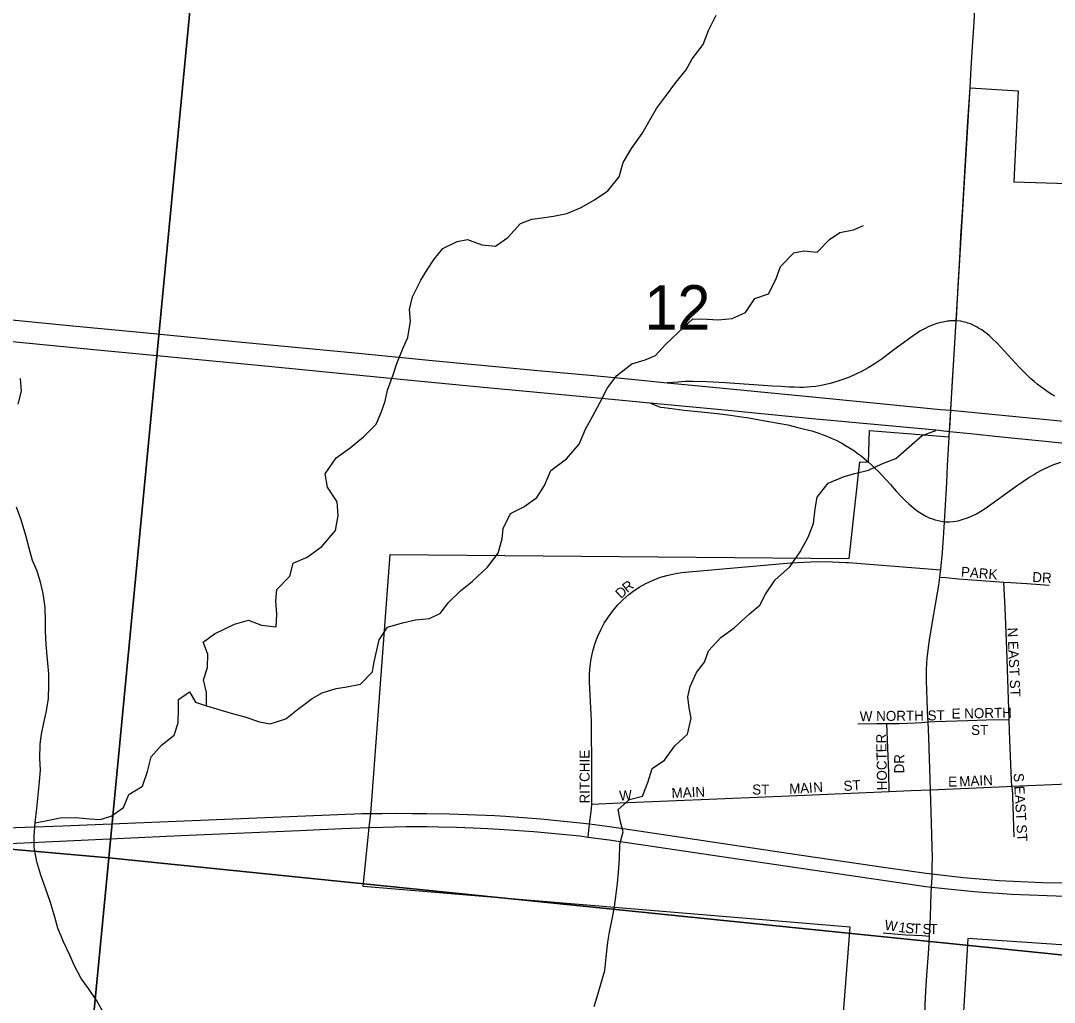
# Model space of a CAD drawing. Extents: x 1410790 to 1770854, y 566777 to 831614.
# Drawn here: x 1652043 to 1657195, y 703004 to 707898 of the extents above; entities that cross this region are included whole.
import ezdxf

# ---------------------------------------------------------------- set-up
doc = ezdxf.new("R2010")
doc.units = 0
for name, color, linetype in [('GM_X_City_Street', 7, 'Continuous'), ('GM_X_City_Street_Text', 7, 'Continuous'), ('GM_X_Corporation', 7, 'Continuous'), ('GM_X_Interchange_Ramps', 7, 'Continuous'), ('GM_X_Interstate_Route', 7, 'Continuous'), ('GM_X_Minor_River', 7, 'Continuous'), ('GM_X_Section', 7, 'Continuous'), ('GM_X_Section_Text', 7, 'Continuous'), ('GM_X_State_Route', 7, 'Continuous'), ('GM_X_US_Route', 7, 'Continuous')]:
    doc.layers.add(name, color=color, linetype=linetype)

msp = doc.modelspace()

# ---------------------------------------------------------------- linework, layer by layer
at = {"layer": 'GM_X_City_Street'}
for points in [[(1654889.6, 703992.8), (1654889.4, 704149.9), (1654888.6, 704407.3), (1654879.2, 704602.7), (1654879.2, 704603.8), (1654879.2, 704641.7), (1654881.8, 704679.6), (1654887.2, 704717.1), (1654895.1, 704754.1), (1654905.7, 704790.5), (1654918.8, 704826.1), (1654934.4, 704860.6), (1654952.3, 704894), (1654972.6, 704926), (1654995.1, 704956.5), (1655019.7, 704985.3), (1655046.3, 705012.4), (1655074.6, 705037.4), (1655095, 705052.7), (1655126.4, 705073.3), (1655159.1, 705091.7), (1655193.1, 705107.7), (1655228.1, 705121.4), (1655264, 705132.4), (1655300.5, 705141), (1655337.4, 705146.9), (1655374.3, 705150.8), (1655881.3, 705195), (1655946.7, 705199.2), (1656017.2, 705201.2), (1656087.7, 705200.6), (1656158.1, 705197.2), (1656169.5, 705196.5), (1656629.4, 705159.9)], [(1656624.7, 705124.4), (1656654.4, 705121.8), (1656719.5, 705115.9), (1656943, 705099.6)], [(1656969.8, 704414.4), (1656958.4, 704765.5), (1656949.5, 704969.7), (1656943, 705099.6)], [(1656943, 705099.6), (1656978.9, 705097.1), (1657058.3, 705091.7), (1657169, 705083)], [(1656216.2, 704393), (1656309.6, 704393.5), (1656360.9, 704393.7)], [(1656360.9, 704393.7), (1656422.2, 704394.9), (1656501.6, 704397.5), (1656532.6, 704399.3), (1656565.8, 704402.1)], [(1656371.4, 704055.2), (1656369.6, 704149), (1656360.9, 704393.7)], [(1656565.8, 704402.1), (1656599.9, 704404.5), (1656654.1, 704405.6), (1656763.1, 704409.2), (1656857.3, 704412.4), (1656969.8, 704414.4)], [(1656982.7, 704082.1), (1656981.3, 704112.5), (1656975.8, 704268.9), (1656972.5, 704357.1), (1656969.8, 704414.4)], [(1656982.7, 704082.1), (1657705.4, 704111.8)], [(1656371.4, 704055.2), (1656482.4, 704059.9), (1656578, 704063.5)], [(1656578, 704063.5), (1656957, 704080.9), (1656982.7, 704082.1)], [(1656995.9, 703828.7), (1656989.2, 704031.2), (1656988.5, 704046.9), (1656987.5, 704056.8), (1656986, 704067.1), (1656984.5, 704073.9), (1656982.7, 704082.1)], [(1655032, 703998.2), (1655754.4, 704028.9)], [(1655754.4, 704028.9), (1655912.6, 704035.7)], [(1655912.6, 704035.7), (1656371.4, 704055.2)], [(1654879.3, 703893.8), (1654886.7, 703955.4), (1654888.3, 703970.6), (1654889.6, 703992.8)], [(1654889.6, 703992.8), (1655031.3, 703998.2), (1655032, 703998.2)], [(1654871.3, 703828.4), (1654879.3, 703893.8)], [(1656341.6, 703351.1), (1656454.9, 703341.2), (1656536.1, 703336.7), (1656572.9, 703334.7)]]:
    msp.add_lwpolyline(points, dxfattribs=at)
at = {"layer": 'GM_X_Corporation'}
for points in [[(1656141, 702910.7), (1656178, 703378.2), (1653749.8, 703581.4), (1653780, 703876.1), (1653788.5, 703945.9), (1653885, 705237.2), (1656172.1, 705216), (1656226.3, 705698.5), (1656269.7, 705696.6), (1656273.4, 705855.5), (1656671.4, 705823.9), (1656706.4, 706401.9), (1656775.5, 707563.1), (1657015, 707547.6), (1656993.9, 707094.6), (1657852, 707067.8)], [(1658895.1, 703178.6), (1656764.9, 703322.7), (1656733.5, 702815.8)]]:
    msp.add_lwpolyline(points, dxfattribs=at)
at = {"layer": 'GM_X_Interchange_Ramps'}
for points in [[(1656706.4, 706401.9), (1656694.7, 706401.7), (1656688, 706401.5), (1656681.4, 706401.5), (1656680, 706401.5), (1656675, 706401.1), (1656668.9, 706400.5), (1656662.4, 706399.5), (1656654.2, 706398.1), (1656640.9, 706395.4), (1656630.4, 706392.9), (1656610.2, 706387.6), (1656591.9, 706381.1), (1656570.1, 706372.4), (1656550.8, 706363.4), (1656525.6, 706349.2), (1656511.5, 706340.2), (1656492.1, 706327.3), (1656469, 706310.8), (1656407.5, 706264.9), (1656389.4, 706251.3), (1656337.3, 706212.3), (1656297.8, 706185.8), (1656268.2, 706167.9), (1656238, 706151.2), (1656209.9, 706137.5), (1656177.2, 706122.3), (1656145.5, 706110.4), (1656115.8, 706100.5), (1656078.1, 706088.6), (1656041.9, 706080.9), (1656005.8, 706074.5), (1655981.9, 706071.9), (1655961.3, 706070.6), (1655944.5, 706069.9), (1655926.5, 706069.9), (1655898.7, 706070.6), (1655875, 706071.3), (1655833.1, 706073.7), (1655790.1, 706076.5), (1655556.8, 706092.2), (1655463.6, 706097), (1655395.2, 706099), (1655352.9, 706098.5), (1655320.4, 706096.4), (1655265.8, 706092.9)], [(1657197.5, 706025.3), (1657182.8, 706034.1), (1657164.9, 706045.6), (1657145.6, 706059), (1657127.3, 706072.6), (1657110, 706085.8), (1657095, 706098.6), (1657077.3, 706114.6), (1657053.4, 706137.2), (1657020.2, 706171.2), (1656909.8, 706290.6), (1656885.6, 706314.1), (1656871.5, 706326.5), (1656861.8, 706334.4), (1656844.2, 706347.9), (1656833.1, 706355.8), (1656819.8, 706364), (1656811.2, 706369.1), (1656800.6, 706375.1), (1656788.1, 706381.4), (1656780, 706384.7), (1656772.5, 706387.5), (1656763.8, 706390.5), (1656755.1, 706393.2), (1656741.3, 706396.9), (1656728.6, 706399.8), (1656706.4, 706401.9)], [(1655178.4, 705993.4), (1655213.6, 705977.3), (1655233.1, 705971.4), (1655251.3, 705968.8), (1655350.3, 705956.1), (1655467.7, 705944.5), (1655515.4, 705939.4), (1655581.1, 705931.6), (1655623.7, 705925.2), (1655672.7, 705917.5), (1655725.6, 705908.4), (1655782.3, 705898.3), (1655828.7, 705889.4), (1655866.8, 705882.6), (1655910.8, 705872), (1655950.8, 705862.1), (1655986.1, 705852.8), (1656022.1, 705841), (1656038.3, 705834.8), (1656060.6, 705826.3), (1656082.4, 705817.2), (1656108.2, 705806), (1656135.8, 705791.5), (1656155.1, 705780.2), (1656174.2, 705769), (1656198.7, 705753.2), (1656212.5, 705742.6), (1656231.7, 705728.1), (1656269.8, 705696.6), (1656284.1, 705683.4), (1656302.6, 705665.7), (1656316.9, 705651.4), (1656337.1, 705630.4), (1656356.6, 705608.7), (1656378, 705584.9), (1656406.5, 705553.1), (1656436.3, 705520.7), (1656452.7, 705504.7), (1656469.9, 705488.7), (1656483.8, 705476.9), (1656496.4, 705466.6), (1656516.2, 705451.7), (1656537.4, 705437.6), (1656554.9, 705427.3), (1656571.3, 705420.1), (1656588.1, 705414.3), (1656602, 705409.6), (1656616.7, 705405.9), (1656647.4, 705398.8)], [(1656647.4, 705398.8), (1656672.5, 705400.3), (1656690.5, 705401.3), (1656715.3, 705404.9), (1656730.2, 705409), (1656751.1, 705415.5), (1656762.5, 705419.4), (1656783.2, 705428.4), (1656807.5, 705439.6), (1656849.8, 705465.2), (1657012.5, 705581.6), (1657037.4, 705599.6), (1657068.4, 705619.7), (1657091.4, 705633.5), (1657107.2, 705643.2), (1657135.4, 705659.1), (1657166, 705672.9), (1657193.2, 705684.6), (1657227.4, 705696.8)]]:
    msp.add_lwpolyline(points, dxfattribs=at)
at = {"layer": 'GM_X_Interstate_Route'}
for points in [[(1651171.9, 706487.3), (1652320.7, 706375.4), (1652620.7, 706346.9), (1653111.6, 706299.2), (1653726.4, 706240.5), (1654077.9, 706205.2), (1654621, 706154.2), (1654899.7, 706129.3), (1655121.2, 706107.3), (1655265.8, 706092.9), (1655528.8, 706066.8), (1656006.6, 706021.5), (1656377.7, 705985), (1656628.1, 705960.3), (1656678.8, 705955.6), (1657071.7, 705918.6), (1657683.3, 705858.3)], [(1651933.4, 706304.5), (1652390.6, 706260.2), (1653227.5, 706180), (1654021.7, 706102.7), (1654349.7, 706070.6), (1654990.1, 706011.1), (1655178.4, 705993.4), (1655534.5, 705959.5), (1655989, 705915.4), (1656369.8, 705879.7), (1656622.6, 705856), (1656630.6, 705855.1)], [(1656630.6, 705855.1), (1656673, 705850.6), (1656777.8, 705839.3)], [(1656777.8, 705839.3), (1656931.3, 705822.8), (1657116.2, 705804.5), (1657264.1, 705790.3), (1657422.7, 705775.3), (1657807.1, 705739.9), (1657888.8, 705732.3), (1657893.1, 705731.9)]]:
    msp.add_lwpolyline(points, dxfattribs=at)
at = {"layer": 'GM_X_Minor_River'}
for points in [[(1653009.4, 704841), (1653109.9, 704889.4), (1653178.1, 704908.9), (1653244.1, 704884.4), (1653316.1, 704875.8), (1653320.6, 704940), (1653315.1, 705004.2), (1653319.6, 705062.3), (1653384.2, 705128), (1653400.8, 705194.1), (1653471.1, 705223.7), (1653543.7, 705277.3), (1653612.4, 705357), (1653625.1, 705431.2), (1653621.6, 705499.4), (1653572.1, 705571.9), (1653560.6, 705638.2), (1653615.4, 705718), (1653685.9, 705767.7), (1653752.4, 705823.4), (1653815.1, 705887.1), (1653839.6, 705945.1), (1653860, 706001.1), (1653872.5, 706055.2), (1653901.2, 706137.2), (1653917.7, 706189.2), (1653950.4, 706267.2), (1653972.8, 706319.2), (1653985.5, 706399.4), (1653981.9, 706457.6), (1653996.5, 706521.7), (1654037.2, 706603.6), (1654069.7, 706655.5), (1654104.2, 706709.4), (1654146.7, 706761.3), (1654219.1, 706796.9), (1654271.2, 706806.5), (1654341.1, 706779.9), (1654409.2, 706773.4), (1654471.6, 706817.1), (1654534.3, 706886.8), (1654590.6, 706908.5), (1654642.7, 706914.1), (1654698.8, 706923.7), (1654765.1, 706937.3), (1654837.4, 706966.9), (1654903.8, 707004.5), (1654970.3, 707050.2), (1655027, 707119.9), (1655045.5, 707190), (1655088.2, 707259.9), (1655140.9, 707335.8), (1655181.5, 707405.7), (1655212, 707459.6), (1655256.6, 707519.5), (1655309.2, 707589.3), (1655359.8, 707653.2), (1655390.3, 707707.1), (1655445, 707778.9), (1655471.6, 707848.9), (1655510.3, 707924.9)], [(1652970.3, 704482.7), (1653092.3, 704446.3), (1653160.2, 704427.7), (1653234.2, 704403.1), (1653286.2, 704392.7), (1653364.5, 704418.2), (1653422.9, 704463.9), (1653495.5, 704519.5), (1653545.8, 704547.2), (1653616.1, 704568.8), (1653668.2, 704576.4), (1653736.4, 704590), (1653797, 704651.7), (1653805.4, 704701.8), (1653817.9, 704759.8), (1653830.4, 704811.9), (1653870.9, 704873.8), (1653947.2, 704895.3), (1654011.4, 704910.9), (1654081.6, 704918.4), (1654135.9, 704944), (1654174.4, 704995.9), (1654234.9, 705055.6), (1654293.4, 705101.3), (1654370.1, 705173), (1654422.8, 705242.8), (1654443.4, 705314.8), (1654447.8, 705367), (1654484.4, 705440.9), (1654550.8, 705474.5), (1654615.3, 705520.2), (1654653.8, 705580.1), (1654686.5, 705656.1), (1654763.1, 705713.7), (1654827.8, 705787.4), (1654858.4, 705861.4), (1654893, 705925.3), (1654931.6, 705995.3), (1654968.3, 706067.2), (1655014.9, 706129.1), (1655089.4, 706186.7), (1655155.7, 706206.3), (1655208, 706227.9), (1655256.5, 706283.8), (1655321.1, 706343.5), (1655393.7, 706411.1), (1655465.8, 706410.6), (1655519.9, 706406.2), (1655590.1, 706413.7), (1655656.4, 706443.3), (1655703, 706513.2), (1655771.3, 706536.8), (1655808, 706606.7), (1655830.5, 706672.7), (1655897.2, 706740.4), (1655947.3, 706750.1), (1656013.4, 706743.6), (1656074, 706807.3), (1656126.4, 706841.1), (1656194.6, 706854.6), (1656244.8, 706876.3)], [(1652030.6, 705985.6), (1652047.2, 706051.6), (1652041.7, 706113.8)], [(1654901.4, 702983.3), (1654919.9, 703043.3), (1654934.3, 703095.3), (1654954.9, 703163.3), (1654961.4, 703229.5), (1654970, 703303.6), (1654978.4, 703353.7), (1654991, 703419.7), (1655003.5, 703479.8), (1655009.9, 703531.9), (1655018.4, 703598), (1655022.9, 703652.1), (1655027.4, 703720.2), (1655030, 703792.4), (1655046.5, 703854.5), (1655032.9, 703904.7), (1655021.4, 703964.9), (1655077.9, 704014.7), (1655142.1, 704032.2), (1655168.7, 704100.2), (1655191.3, 704170.2), (1655251.7, 704211.9), (1655304.4, 704283.7), (1655366.9, 704341.4), (1655385.6, 704421.5), (1655376, 704471.7), (1655368.4, 704527.9), (1655380.9, 704578), (1655411.5, 704647.9), (1655451.9, 704699.8), (1655472.4, 704755.8), (1655533.1, 704823.5), (1655599.6, 704871.2), (1655676.2, 704940.8), (1655726.7, 704984.6), (1655755.1, 705038.5), (1655803.8, 705110.4), (1655876.4, 705176), (1655929.1, 705249.8), (1655967.8, 705323.8), (1655994.4, 705391.8), (1656003, 705463.9), (1656013.5, 705522), (1656068.1, 705591.8), (1656148.5, 705625.3), (1656200.7, 705641), (1656268.9, 705656.5), (1656335.3, 705688.1), (1656405.6, 705715.7), (1656472.2, 705773.4), (1656536.8, 705829.1), (1656605.1, 705854.7)], [(1652451.2, 702962.1), (1652423.7, 703012.4), (1652382.2, 703072.9), (1652344.7, 703123.3), (1652309.3, 703189.7), (1652287.8, 703240), (1652256.4, 703306.3), (1652229, 703374.7), (1652213.5, 703428.9), (1652192.2, 703501.2), (1652166.9, 703573.5), (1652143.5, 703637.9), (1652124.1, 703704.2), (1652110.7, 703778.4), (1652111.2, 703832.5), (1652115.8, 703900.6), (1652124.4, 703970.7), (1652131, 704036.7), (1652135.5, 704086.8), (1652142.1, 704160.9), (1652138.6, 704219), (1652141.3, 704291.1), (1652147.7, 704341.2), (1652158.2, 704397.2), (1652170.7, 704449.2), (1652181.3, 704517.2), (1652183.9, 704589.4), (1652184.4, 704641.5), (1652177, 704713.7), (1652169.7, 704787.9), (1652166.3, 704856), (1652166.8, 704908.2), (1652165.3, 704972.3), (1652156, 705042.5), (1652142.5, 705098.8), (1652125, 705153), (1652101.5, 705207.3), (1652088, 705261.5), (1652068.7, 705331.8), (1652045.4, 705410.2), (1652022, 705472.5)], [(1652115.8, 703899.7), (1652183.9, 703912), (1652239.9, 703923.6), (1652317.9, 703925), (1652387.7, 703918.4), (1652439.7, 703916), (1652493.8, 703931.5), (1652556.1, 703975.1), (1652582.6, 704041), (1652651, 704082.5), (1652675.6, 704154.5), (1652694.2, 704228.5), (1652744.7, 704286.2), (1652809.1, 704335.7), (1652827.6, 704397.7), (1652830.2, 704463.8), (1652830.6, 704513.9), (1652884.9, 704551.5), (1652914.5, 704501.2), (1652970.3, 704482.7), (1652968.8, 704548.9), (1652955.4, 704611.1), (1652973.9, 704673.1), (1652976.5, 704739.2), (1652953.1, 704799.5), (1653009.4, 704841)]]:
    msp.add_lwpolyline(points, dxfattribs=at)
at = {"layer": 'GM_X_Section'}
for points in [[(1648027.7, 709651.4), (1653004.7, 709180.2), (1652483.2, 703723.8), (1647378, 704174.7)], [(1653004.7, 709180.2), (1657405.1, 708703.2), (1657768.8, 707292.8), (1657942.6, 706617.3), (1657668.6, 703196.9), (1652483.2, 703723.8)], [(1652483.2, 703723.8), (1651967.2, 698385.3), (1646892.6, 698879.9), (1647378, 704174.7)], [(1652483.2, 703723.8), (1657668.6, 703196.9), (1657212.2, 697877.1), (1651967.2, 698385.3)]]:
    msp.add_lwpolyline(points, close=True, dxfattribs=at)
at = {"layer": 'GM_X_State_Route'}
for points in [[(1656775.7, 707566.8), (1656777.3, 707593.6), (1656779.6, 707630.9), (1656786.4, 707742.8), (1656795.4, 707890.2), (1656802.4, 708021.2)], [(1656723.8, 706713), (1656730, 706821.7), (1656739, 706969.2), (1656753.1, 707198.5), (1656764.9, 707395), (1656775.5, 707563.1), (1656775.7, 707566.8)], [(1656668.1, 705763.2), (1656671.4, 705823.9), (1656673, 705850.6), (1656675.4, 705889.9), (1656678.8, 705955.6), (1656680.4, 705986.2), (1656689.5, 706131.8), (1656692.5, 706178.8), (1656694.3, 706207.3), (1656706.4, 706401.9), (1656707.1, 706412), (1656715.9, 706576), (1656723.8, 706713)], [(1656644.3, 705344), (1656644.3, 705344.8), (1656647.4, 705398.8), (1656657.1, 705566.5), (1656658.8, 705596.8), (1656661.2, 705637.8), (1656663.6, 705680.2), (1656668.1, 705763.2)], [(1656561.3, 704718.2), (1656564, 704746.5), (1656572.6, 704810.9), (1656594.6, 704939.5), (1656619.4, 705084.4), (1656624.7, 705124.4), (1656628.3, 705151.5), (1656629.4, 705159.9), (1656630.2, 705165.5), (1656638.2, 705246.9), (1656644.3, 705344)], [(1656583.5, 703578.5), (1656585.7, 703628.4), (1656586.1, 703644.4), (1656587, 703678.2), (1656587.3, 703727.3), (1656586.9, 703776.3), (1656585.1, 703841.5), (1656578, 704063.5), (1656569.1, 704324.1), (1656565.8, 704402.1), (1656563.7, 704454.5), (1656561.4, 704519.7), (1656559.8, 704551.8), (1656558.8, 704615.4), (1656558.7, 704657.9), (1656559.4, 704698.1), (1656561.3, 704718.2)], [(1656545.4, 702820.3), (1656547.9, 702894.1), (1656551.3, 702991.6), (1656554.2, 703059.3), (1656557.7, 703114.8), (1656569.2, 703271.7), (1656572.9, 703334.7), (1656578.7, 703431.4), (1656582.2, 703547.7), (1656583.5, 703578.5)]]:
    msp.add_lwpolyline(points, dxfattribs=at)
at = {"layer": 'GM_X_US_Route'}
for points in [[(1651924.8, 703872.5), (1652252.7, 703884.7), (1653745.4, 703945), (1653786.2, 703945.9), (1653843.2, 703945.8), (1653910.2, 703946.9), (1653994.6, 703946.4), (1654067, 703946.2), (1654179.1, 703944.6), (1654407.4, 703935.5), (1654460.3, 703932.2), (1654636.7, 703918.9), (1654848.5, 703897.9), (1654879.3, 703893.8), (1654977.6, 703880.9), (1655091.9, 703864.9), (1655934.4, 703738.1), (1656366.5, 703674.3), (1656556.6, 703648.4), (1656586.1, 703644.4), (1656741.2, 703626.3), (1656921.1, 703611.3), (1657134.2, 703601.9), (1657331.1, 703599.7)], [(1647838.4, 703634.6), (1648139.6, 703645), (1649090.1, 703676), (1649286.1, 703683.3), (1649647.1, 703696.8), (1650662.9, 703739.1), (1651367.3, 703767.9), (1651989.7, 703796.8), (1652841.4, 703835.7), (1653432.3, 703861.7)], [(1653432.3, 703861.7), (1653644.2, 703871), (1653780, 703876.2), (1653780.5, 703876.2)], [(1653780.5, 703876.2), (1653849.2, 703877.9), (1653904.7, 703879.2), (1653964.1, 703880.1), (1654069.9, 703880.1), (1654126.7, 703879.5), (1654216, 703877.8), (1654297.9, 703874.9), (1654371.3, 703871.6), (1654453.4, 703866.2), (1654601, 703855.9), (1654830.3, 703834), (1654871.3, 703828.4), (1654961.8, 703815.9), (1654965.4, 703815.4)], [(1654965.4, 703815.4), (1655123.5, 703793.2), (1655627.7, 703718.1), (1656408.3, 703602.9), (1656554.9, 703582.5), (1656583.5, 703578.5)], [(1656583.5, 703578.5), (1656796.2, 703556.9), (1656858.6, 703552), (1656915.4, 703548.1), (1656982.3, 703543.5), (1657249.2, 703533.3), (1657363.9, 703534.6), (1657610.1, 703544.2), (1657707.3, 703549.5), (1657819.5, 703558.6), (1657902, 703567.3), (1658014.3, 703581.2), (1658146.7, 703599.4), (1658278.3, 703622.2), (1658471.9, 703658.9), (1658558.7, 703678.1), (1658619.3, 703692.1), (1658726.4, 703719.7), (1658791.9, 703738), (1658819.3, 703745.6), (1659132.3, 703834.8)]]:
    msp.add_lwpolyline(points, dxfattribs=at)

# ---------------------------------------------------------------- texts
at = {"layer": 'GM_X_City_Street_Text'}
for s, rotation, p in [('PARK', 355.361, (1656728.3, 705126.3)), ('DR', 356.9769, (1657084.5, 705099.9)), ('R', 38.5119, (1655066.5, 705043.6)), ('D', 43.6707, (1655035.6, 705014)), ('N EAST ST', 272.5281, (1656961.4, 704871.5)), ('E NORTH', 0.9683, (1656683.2, 704418.5)), ('W NORTH ST', 0.6893, (1656225.8, 704405.3)), ('ST', 0, (1656780.4, 704336.9)), ('HOCTER', 91.007, (1656361.8, 704061.8)), ('RITCHIE', 90, (1654879, 703995.5)), ('DR', 90, (1656446.9, 704145.1)), ('ST', 3.5746, (1656146.2, 704057.7)), ('E', 0, (1656666, 704079.7)), ('MAIN', 3.0984, (1656722.7, 704079.7)), ('S EAST ST', 273.2724, (1656992.2, 704145.6)), ('W', 4.0834, (1655028.5, 704009.3)), ('MAIN', 2.4399, (1655288.4, 704022.5)), ('ST', 0, (1655689.2, 704040.1)), ('M', 1.2386, (1655874.3, 704044.5)), ('A', 3.7722, (1655929.5, 704045.8)), ('I', 3.9664, (1655973.6, 704048.7)), ('N', 3.9377, (1655995.5, 704050.2)), ('W', 350.9688, (1656346.3, 703366.8)), ('1', 351.468, (1656416.3, 703355.7)), ('S', 355.278, (1656450.4, 703350.7)), ('T', 357.0127, (1656487.1, 703347.7)), ('S', 359.5175, (1656537.9, 703345.2)), ('T', 359.9707, (1656573.5, 703345))]:
    msp.add_text(s, height=50, rotation=rotation, dxfattribs=at).set_placement(p)
at = {"layer": 'GM_X_Section_Text'}
msp.add_text('12', height=221, rotation=0, dxfattribs=at).set_placement((1655152.4, 706358.1))

doc.saveas('drawing.dxf')
